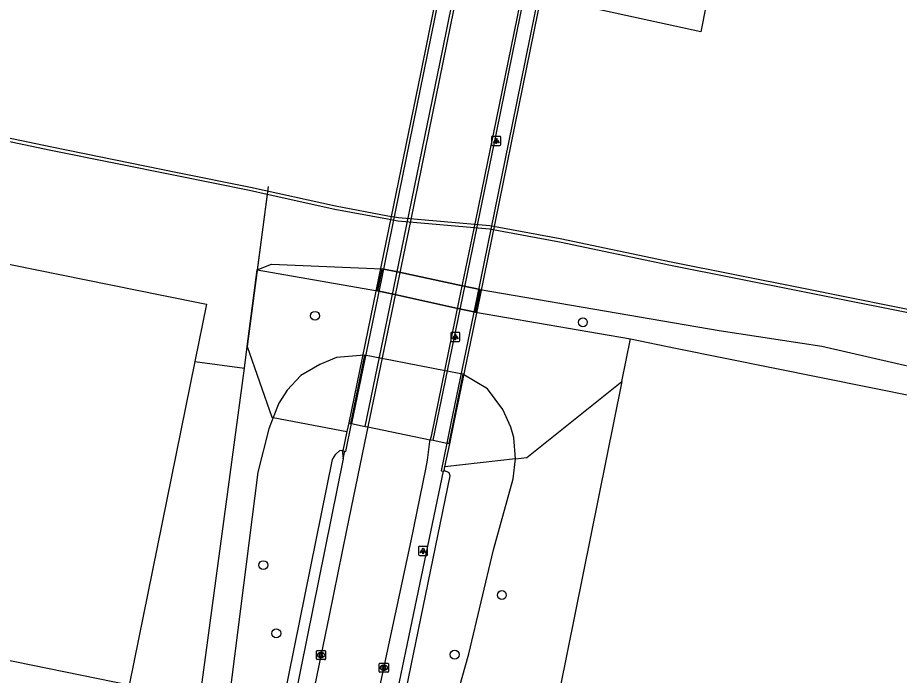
# Model space of a CAD drawing. Extents: x 157692 to 159670, y 381454 to 383289.
# Drawn here: x 158622.3 to 158719, y 382785.3 to 382857.4 of the extents above; entities that cross this region are included whole.
import ezdxf

# ---------------------------------------------------------------- set-up
doc = ezdxf.new("R2010")
doc.units = 0
for name, color, linetype in [('IMGEO_Boom', 7, 'Continuous'), ('IMGEO_Dek', 7, 'Continuous'), ('IMGEO_Groenvoorziening', 7, 'Continuous'), ('IMGEO_Hek', 7, 'Continuous'), ('IMGEO_Kademuur', 7, 'Continuous'), ('IMGEO_Kolk', 7, 'Continuous'), ('IMGEO_Lichtpunt', 7, 'Continuous'), ('IMGEO_Oever', 7, 'Continuous'), ('IMGEO_Pand', 7, 'Continuous'), ('IMGEO_Pijler', 7, 'Continuous'), ('IMGEO_Rijbaan_lokaal_gesloten', 7, 'Continuous'), ('IMGEO_Rijbaan_lokaal_open', 7, 'Continuous'), ('IMGEO_Voetpad_gesloten', 7, 'Continuous'), ('IMGEO_Voetpad_open', 7, 'Continuous')]:
    doc.layers.add(name, color=color, linetype=linetype)

msp = doc.modelspace()

# ---------------------------------------------------------------- linework, layer by layer
at = {"layer": 'IMGEO_Boom'}
for centre in [(158654.904, 382824.737), (158684.264, 382824.029), (158649.236, 382797.416), (158675.386, 382794.135), (158650.651, 382789.94), (158670.207, 382787.609)]:
    msp.add_circle(centre, 0.489, dxfattribs=at)
at = {"layer": 'IMGEO_Dek'}
msp.add_lwpolyline([(158671.416, 382875.674), (158666.485, 382851.427), (158661.866, 382828.851), (158658.596, 382812.992), (158658.782, 382812.953), (158658.919, 382812.925), (158660.414, 382812.619), (158660.685, 382812.564), (158667.541, 382811.159), (158667.856, 382811.094), (158669.344, 382810.789), (158669.567, 382810.743), (158669.667, 382810.723), (158670.115, 382812.917), (158672.997, 382826.829), (158676.832, 382845.651), (158679.771, 382860.062)], dxfattribs=at)
at = {"layer": 'IMGEO_Groenvoorziening'}
for points in [[(158649.64, 382838.033), (158648.563, 382829.78)], [(158648.563, 382829.78), (158650.138, 382830.41), (158662.26, 382829.901)], [(158661.76, 382827.465), (158662.26, 382829.901)], [(158647.466, 382821.377), (158648.563, 382829.78)], [(158648.563, 382829.78), (158661.76, 382827.465)], [(158672.504, 382825.126), (158670.566, 382825.548), (158663.635, 382827.057), (158661.76, 382827.465)], [(158673.014, 382827.619), (158672.504, 382825.126)], [(158673.014, 382827.619), (158699.215, 382823.123), (158710.449, 382821.422), (158728.906, 382817.183), (158753.613, 382812.351), (158762.068, 382810.066)], [(158672.504, 382825.126), (158689.489, 382822.201)], [(158647.156, 382819.002), (158647.466, 382821.377)], [(158647.466, 382821.377), (158650.16, 382813.638), (158650.33, 382813.605)], [(158660.313, 382820.416), (158657.265, 382820.161), (158655.415, 382819.411), (158653.362, 382818.184), (158651.836, 382816.579), (158650.936, 382815.179), (158650.33, 382813.605)], [(158660.313, 382820.416), (158658.782, 382812.953)], [(158671.119, 382818.34), (158669.182, 382818.718), (158662.222, 382820.077), (158660.313, 382820.416)], [(158641.717, 382819.717), (158647.156, 382819.002)], [(158624.033, 382709.319), (158629.714, 382708.186), (158630.784, 382712.905), (158638.221, 382750), (158639.286, 382755.57), (158642.273, 382782.708), (158647.156, 382819.002)], [(158671.119, 382818.34), (158669.567, 382810.743)], [(158676.891, 382809.059), (158676.701, 382811.394), (158676.37, 382812.537), (158675.484, 382814.479), (158673.794, 382816.741), (158671.119, 382818.34)], [(158676.891, 382809.059), (158678.115, 382809.196), (158688.55, 382817.557)], [(158650.33, 382813.605), (158649.845, 382812.345), (158648.641, 382807.609), (158641.312, 382750), (158637.679, 382724.927), (158635.55, 382713.134), (158632.745, 382703.334)], [(158650.33, 382813.605), (158658.403, 382812.052)], [(158638.95, 382720.827), (158644.868, 382750), (158656.834, 382808.993), (158657.194, 382809.564), (158657.633, 382809.983), (158657.874, 382810.023), (158657.985, 382809.048)], [(158650.109, 382706.237), (158653.037, 382717.653), (158654.179, 382721.201), (158657.985, 382736.166), (158661.791, 382750), (158669.714, 382780.412), (158671.751, 382787.7), (158674.473, 382799.084), (158676.635, 382806.884), (158676.891, 382809.059)], [(158676.891, 382809.059), (158669.15, 382808.193)], [(158650.109, 382706.237), (158650.279, 382710.397), (158651.008, 382716.245), (158657.947, 382750), (158669.708, 382807.209), (158669.595, 382807.547), (158669.069, 382807.795)]]:
    msp.add_lwpolyline(points, dxfattribs=at)
at = {"layer": 'IMGEO_Hek'}
for points in [[(158649.753, 382838.898), (158647.466, 382821.377)], [(158647.156, 382819.002), (158647.466, 382821.377)], [(158642.273, 382782.708), (158647.156, 382819.002)]]:
    msp.add_lwpolyline(points, dxfattribs=at)
at = {"layer": 'IMGEO_Kademuur'}
for points in [[(159081.738, 382786.108), (158971.559, 382808.727), (158891.125, 382825.279), (158889.455, 382823.657), (158714.041, 382859.777), (158698.558, 382862.688), (158698.381, 382861.8), (158697.19, 382855.841), (158679.569, 382859.717), (158677.661, 382860.108), (158670.723, 382861.53), (158668.832, 382861.918), (158667.38, 382862.293), (158665.511, 382861.642), (158662.446, 382860.748), (158661.871, 382860.662), (158660.585, 382860.422), (158659.568, 382860.432), (158658.719, 382860.474), (158657.835, 382860.627), (158656.023, 382861.029), (158652.412, 382861.772)], [(158611.621, 382845.831), (158610.686, 382846.024), (158610.766, 382846.415), (158626.038, 382843.262), (158639.837, 382840.455), (158647.816, 382838.848), (158657.144, 382836.776), (158662.901, 382835.711), (158664.044, 382835.522), (158674.074, 382834.624), (158681.777, 382833.196), (158693.955, 382830.64), (158708.263, 382827.797), (158723.494, 382824.75), (158746.832, 382819.978), (158767.685, 382815.648), (158784.419, 382812.159), (158799.172, 382809.081), (158821.744, 382804.435), (158830.463, 382802.684), (158846.097, 382798.039)], [(158649.64, 382838.033), (158647.733, 382838.457), (158639.758, 382840.063), (158625.957, 382842.871), (158612.859, 382845.575)], [(158845.974, 382797.658), (158830.367, 382802.295), (158821.665, 382804.043), (158799.091, 382808.689), (158784.338, 382811.767), (158767.603, 382815.257), (158746.752, 382819.586), (158723.414, 382824.358), (158708.185, 382827.405), (158693.875, 382830.248), (158681.7, 382832.804), (158674.02, 382834.227), (158663.994, 382835.125), (158662.832, 382835.317), (158657.064, 382836.384), (158649.64, 382838.033)]]:
    msp.add_lwpolyline(points, dxfattribs=at)
at = {"layer": 'IMGEO_Kolk'}
for p, q in [((158655.064, 382787.131), (158655.064, 382787.983)), ((158655.139, 382788.057), (158655.991, 382788.057)), ((158655.552, 382787.837), (158655.577, 382787.837)), ((158656.065, 382787.983), (158656.065, 382787.131)), ((158655.991, 382787.057), (158655.139, 382787.057)), ((158655.575, 382787.277), (158655.55, 382787.277)), ((158661.946, 382785.747), (158661.946, 382786.599)), ((158662.021, 382786.673), (158662.873, 382786.673)), ((158662.434, 382786.453), (158662.459, 382786.453)), ((158662.947, 382786.599), (158662.947, 382785.747)), ((158662.873, 382785.673), (158662.021, 382785.673)), ((158662.457, 382785.893), (158662.432, 382785.893))]:
    msp.add_line(p, q, dxfattribs=at)
for points in [[(158655.064, 382787.131), (158655.064, 382787.983)], [(158655.139, 382788.057), (158655.991, 382788.057)], [(158655.385, 382787.757), (158655.508, 382787.757), (158655.508, 382787.606), (158655.638, 382787.757), (158655.802, 382787.757), (158655.656, 382787.606), (158655.809, 382787.357), (158655.657, 382787.357), (158655.572, 382787.521), (158655.508, 382787.454), (158655.508, 382787.357), (158655.385, 382787.357), (158655.385, 382787.757)], [(158656.065, 382787.983), (158656.065, 382787.131)], [(158655.991, 382787.057), (158655.139, 382787.057)], [(158661.946, 382785.747), (158661.946, 382786.599)], [(158662.021, 382786.673), (158662.873, 382786.673)], [(158662.947, 382786.599), (158662.947, 382785.747)], [(158662.873, 382785.673), (158662.021, 382785.673)], [(158662.267, 382786.373), (158662.39, 382786.373), (158662.39, 382786.222), (158662.52, 382786.373), (158662.684, 382786.373), (158662.538, 382786.222), (158662.691, 382785.973), (158662.539, 382785.973), (158662.454, 382786.137), (158662.39, 382786.07), (158662.39, 382785.973), (158662.267, 382785.973), (158662.267, 382786.373)]]:
    msp.add_lwpolyline(points, dxfattribs=at)
for centre, start, end in [((158655.141, 382787.981), 91.55205, 178.44795), ((158655.141, 382787.981), 91.55205, 178.44795), ((158655.989, 382787.981), 1.55205, 88.44795), ((158655.989, 382787.981), 1.55205, 88.44795), ((158655.141, 382787.133), 181.55205, 268.44795), ((158655.141, 382787.133), 181.55205, 268.44795), ((158655.989, 382787.133), 271.55205, 358.44795), ((158655.989, 382787.133), 271.55205, 358.44795), ((158662.023, 382786.597), 91.55205, 178.44795), ((158662.023, 382786.597), 91.55205, 178.44795), ((158662.871, 382786.597), 1.55205, 88.44795), ((158662.871, 382786.597), 1.55205, 88.44795), ((158662.023, 382785.749), 181.55205, 268.44795), ((158662.023, 382785.749), 181.55205, 268.44795), ((158662.871, 382785.749), 271.55205, 358.44795), ((158662.871, 382785.749), 271.55205, 358.44795)]:
    msp.add_arc(centre, 0.0765, start, end, dxfattribs=at)
for centre, major_axis, ratio, start_param, end_param in [((158655.551, 382787.557), (-0.387, 0.002), 0.722429, 4.712389, 7.853982), ((158655.576, 382787.557), (-0.39, 0.002), 0.717154, 1.570796, 4.712389), ((158662.433, 382786.173), (-0.387, 0.002), 0.722429, 4.712389, 7.853982), ((158662.458, 382786.173), (-0.39, 0.002), 0.717154, 1.570796, 4.712389)]:
    msp.add_ellipse(centre, major_axis=major_axis, ratio=ratio, start_param=start_param, end_param=end_param, dxfattribs=at)
at = {"layer": 'IMGEO_Lichtpunt'}
for p, q in [((158675.167, 382844.404), (158674.359, 382844.404)), ((158675.167, 382844.404), (158674.359, 382844.404)), ((158674.265, 382844.309), (158674.265, 382843.502)), ((158674.265, 382844.309), (158674.265, 382843.502)), ((158675.261, 382843.502), (158675.261, 382844.309)), ((158675.261, 382843.502), (158675.261, 382844.309)), ((158674.359, 382843.408), (158675.167, 382843.408)), ((158674.359, 382843.408), (158675.167, 382843.408)), ((158669.787, 382822.828), (158669.787, 382822.021)), ((158669.787, 382822.828), (158669.787, 382822.021)), ((158670.689, 382822.923), (158669.881, 382822.923)), ((158670.689, 382822.923), (158669.881, 382822.923)), ((158670.783, 382822.021), (158670.783, 382822.828)), ((158670.783, 382822.021), (158670.783, 382822.828)), ((158669.881, 382821.927), (158670.689, 382821.927)), ((158669.881, 382821.927), (158670.689, 382821.927)), ((158666.252, 382799.375), (158666.252, 382798.568)), ((158666.252, 382799.375), (158666.252, 382798.568)), ((158667.154, 382799.47), (158666.346, 382799.47)), ((158667.154, 382799.47), (158666.346, 382799.47)), ((158667.248, 382798.568), (158667.248, 382799.375)), ((158667.248, 382798.568), (158667.248, 382799.375)), ((158666.346, 382798.474), (158667.154, 382798.474)), ((158666.346, 382798.474), (158667.154, 382798.474))]:
    msp.add_line(p, q, dxfattribs=at)
for points in [[(158674.639, 382843.973), (158674.678, 382843.945), (158674.49, 382843.683), (158674.452, 382843.71), (158674.639, 382843.973)], [(158674.741, 382843.925), (158674.788, 382843.925), (158674.788, 382843.603), (158674.741, 382843.603), (158674.741, 382843.925)], [(158674.851, 382843.945), (158674.889, 382843.972), (158675.076, 382843.71), (158675.037, 382843.682), (158674.851, 382843.945)], [(158670.161, 382822.492), (158670.2, 382822.464), (158670.012, 382822.202), (158669.974, 382822.229), (158670.161, 382822.492)], [(158670.263, 382822.444), (158670.31, 382822.444), (158670.31, 382822.122), (158670.263, 382822.122), (158670.263, 382822.444)], [(158670.373, 382822.464), (158670.411, 382822.491), (158670.598, 382822.229), (158670.559, 382822.201), (158670.373, 382822.464)], [(158666.626, 382799.039), (158666.665, 382799.011), (158666.477, 382798.749), (158666.439, 382798.776), (158666.626, 382799.039)], [(158666.728, 382798.991), (158666.775, 382798.991), (158666.775, 382798.669), (158666.728, 382798.669), (158666.728, 382798.991)], [(158666.838, 382799.011), (158666.876, 382799.038), (158667.063, 382798.776), (158667.024, 382798.748), (158666.838, 382799.011)]]:
    msp.add_lwpolyline(points, dxfattribs=at)
for centre in [(158674.764, 382844.107), (158670.286, 382822.626), (158666.751, 382799.173)]:
    msp.add_circle(centre, 0.0994, dxfattribs=at)
for centre, start, end in [((158674.359, 382844.309), 90, 180), ((158674.359, 382844.309), 90, 180), ((158675.167, 382844.309), 0, 90), ((158675.167, 382844.309), 0, 90), ((158674.359, 382843.502), 180, 270), ((158674.359, 382843.502), 180, 270), ((158675.167, 382843.502), 270, 0), ((158675.167, 382843.502), 270, 360), ((158669.881, 382822.828), 90, 180), ((158669.881, 382822.828), 90, 180), ((158670.689, 382822.828), 0, 90), ((158670.689, 382822.828), 0, 90), ((158669.881, 382822.021), 180, 270), ((158669.881, 382822.021), 180, 270), ((158670.689, 382822.021), 270, 0), ((158670.689, 382822.021), 270, 360), ((158666.346, 382799.375), 90, 180), ((158666.346, 382799.375), 90, 180), ((158667.154, 382799.375), 0, 90), ((158667.154, 382799.375), 0, 90), ((158666.346, 382798.568), 180, 270), ((158666.346, 382798.568), 180, 270), ((158667.154, 382798.568), 270, 0), ((158667.154, 382798.568), 270, 360)]:
    msp.add_arc(centre, 0.0946, start, end, dxfattribs=at)
at = {"layer": 'IMGEO_Oever'}
msp.add_lwpolyline([(158662.26, 382829.901), (158664.131, 382829.504), (158671.069, 382828.032), (158673.014, 382827.619)], dxfattribs=at)
at = {"layer": 'IMGEO_Pand'}
for points in [[(158599.685, 382834.797), (158638.094, 382827.008), (158642.994, 382826.014), (158641.717, 382819.717)], [(158688.55, 382817.557), (158689.489, 382822.201)], [(158689.489, 382822.201), (158694.423, 382821.207), (158758.279, 382808.341), (158758.177, 382807.845)], [(158641.717, 382819.717), (158634.53, 382784.278), (158620.398, 382787.145), (158612.851, 382750), (158603.623, 382704.577), (158574.139, 382710.637), (158576.256, 382720.938)], [(158688.55, 382817.557), (158674.896, 382750), (158669.872, 382725.146)]]:
    msp.add_lwpolyline(points, dxfattribs=at)
at = {"layer": 'IMGEO_Pijler'}
msp.add_lwpolyline([(158673.014, 382827.619), (158671.069, 382828.032), (158664.131, 382829.504), (158662.26, 382829.901), (158661.76, 382827.465), (158663.635, 382827.057), (158670.566, 382825.548), (158672.504, 382825.126)], close=True, dxfattribs=at)
at = {"layer": 'IMGEO_Rijbaan_lokaal_gesloten'}
for points in [[(158660.414, 382812.619), (158663.54, 382827.809), (158668.896, 382853.957), (158672.923, 382873.78), (158675.906, 382888.442), (158677.045, 382893.855)], [(158677.336, 382893.796), (158674.94, 382882.14), (158670.884, 382862.21), (158665.394, 382835.301), (158662.679, 382822.068), (158660.685, 382812.564)], [(158684.174, 382892.394), (158681.506, 382879.446), (158677.666, 382860.555), (158672.478, 382835.196), (158670.686, 382826.406), (158667.627, 382811.546), (158667.541, 382811.159)], [(158667.856, 382811.094), (158670.599, 382824.354), (158674.822, 382844.982), (158678.259, 382861.882), (158681.413, 382877.406), (158684.486, 382892.33)], [(158660.414, 382812.619), (158660.685, 382812.564)], [(158660.685, 382812.564), (158667.541, 382811.159)], [(158667.541, 382811.159), (158667.856, 382811.094)]]:
    msp.add_lwpolyline(points, dxfattribs=at)
at = {"layer": 'IMGEO_Rijbaan_lokaal_open'}
for points in [[(158698.558, 382862.688), (158698.381, 382861.8), (158697.19, 382855.841), (158679.569, 382859.717)], [(158660.685, 382812.564), (158660.542, 382811.88), (158658.35, 382801.238), (158656.46, 382791.892), (158653.033, 382775.262), (158650.587, 382763.319), (158648.534, 382753.22), (158647.868, 382750), (158645.559, 382738.842)], [(158660.685, 382812.564), (158667.541, 382811.159)], [(158654.545, 382747.62), (158655.054, 382750), (158656.371, 382756.157), (158657.616, 382762.468), (158660.072, 382774.471), (158662.019, 382784.088), (158665.437, 382800.069), (158667.066, 382807.92), (158667.235, 382808.916), (158667.494, 382810.946), (158667.541, 382811.159)]]:
    msp.add_lwpolyline(points, dxfattribs=at)
at = {"layer": 'IMGEO_Voetpad_gesloten'}
for points in [[(158675.507, 382894.17), (158675.184, 382894.237), (158674.978, 382893.182), (158671.416, 382875.674), (158666.485, 382851.427), (158661.866, 382828.851), (158658.596, 382812.992), (158658.782, 382812.953), (158658.919, 382812.925)], [(158675.507, 382894.17), (158675.301, 382893.116), (158671.739, 382875.608), (158666.808, 382851.361), (158662.189, 382828.785), (158658.919, 382812.925)], [(158685.945, 382892.031), (158682.709, 382875.994), (158679.448, 382860.128), (158676.509, 382845.717), (158672.674, 382826.895), (158669.792, 382812.984), (158669.344, 382810.789)], [(158669.344, 382810.789), (158669.567, 382810.743), (158669.667, 382810.723), (158670.115, 382812.917), (158672.997, 382826.829), (158676.832, 382845.651), (158679.771, 382860.062), (158683.032, 382875.928), (158686.268, 382891.965), (158685.945, 382892.031)], [(158658.159, 382809.903), (158658.292, 382809.876), (158658.919, 382812.925)], [(158658.782, 382812.953), (158658.596, 382812.992), (158658.403, 382812.052)], [(158658.919, 382812.925), (158658.782, 382812.953)], [(158658.403, 382812.052), (158657.969, 382809.942), (158658.159, 382809.903)], [(158669.344, 382810.789), (158668.726, 382807.762), (158668.938, 382807.719)], [(158669.15, 382808.193), (158669.667, 382810.723), (158669.567, 382810.743)], [(158669.567, 382810.743), (158669.344, 382810.789)], [(158668.938, 382807.719), (158669.049, 382807.696), (158669.069, 382807.795)], [(158669.069, 382807.795), (158669.15, 382808.193)]]:
    msp.add_lwpolyline(points, dxfattribs=at)
at = {"layer": 'IMGEO_Voetpad_open'}
for points in [[(158658.919, 382812.925), (158660.414, 382812.619), (158660.685, 382812.564)], [(158658.919, 382812.925), (158660.414, 382812.619)], [(158667.541, 382811.159), (158667.856, 382811.094), (158669.344, 382810.789)], [(158667.856, 382811.094), (158669.344, 382810.789)], [(158657.985, 382809.048), (158658.159, 382809.903)], [(158657.985, 382809.048), (158646.027, 382750), (158641.131, 382725.823)], [(158668.938, 382807.719), (158656.898, 382750), (158651.696, 382724.533)]]:
    msp.add_lwpolyline(points, dxfattribs=at)

doc.saveas('drawing.dxf')
